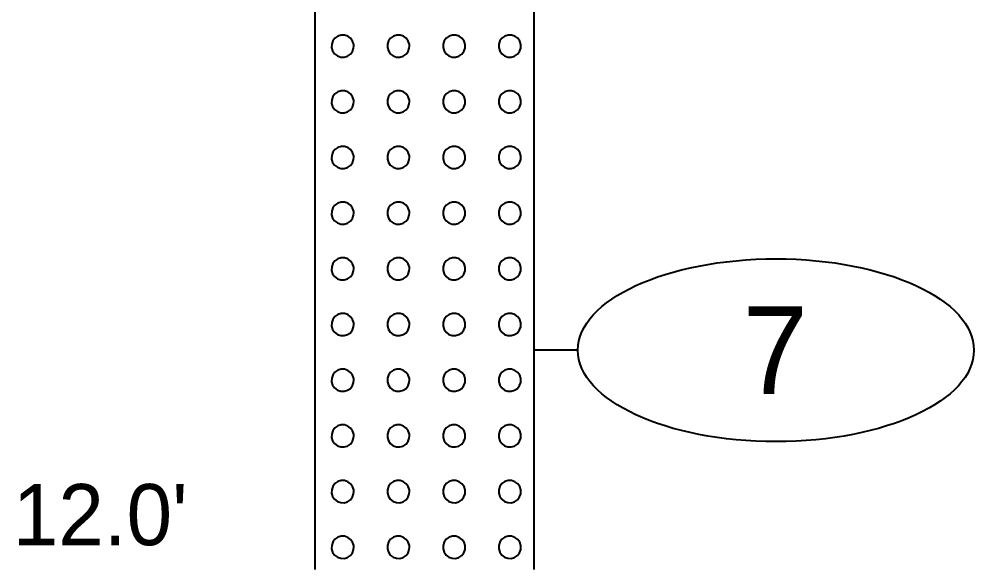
# Model space of a CAD drawing. Extents: x -76 to 974, y -1080 to -735.
# Drawn here: x -43.04 to -32.15, y -777.74 to -771.53 of the extents above; entities that cross this region are included whole.
import ezdxf
from ezdxf.enums import TextEntityAlignment as Align

# ---------------------------------------------------------------- set-up
doc = ezdxf.new("R2010")
doc.units = 0
doc.header["$LTSCALE"] = 0.36
doc.layers.add('27', color=7, linetype='Continuous', lineweight=40)

msp = doc.modelspace()

# ---------------------------------------------------------------- linework, layer by layer
at = {"layer": '27'}
for p, q in [((-37.1667, -777.8053), (-37.1667, -765.7164)), ((-39.6667, -765.8053), (-39.6667, -777.8053)), ((-36.6667, -775.3053), (-37.1667, -775.3053))]:
    msp.add_line(p, q, dxfattribs=at)
for points in [[(-39.2221, -771.8378), (-39.2237, -771.818), (-39.2358, -771.7804), (-39.2589, -771.7483), (-39.2908, -771.7249), (-39.3284, -771.7124), (-39.3679, -771.7121), (-39.4057, -771.7239), (-39.4379, -771.7467), (-39.4616, -771.7784), (-39.4744, -771.8158), (-39.4751, -771.8554), (-39.4636, -771.8932), (-39.4411, -771.9257), (-39.4096, -771.9497), (-39.3723, -771.9628), (-39.3327, -771.9639), (-39.2948, -771.9527), (-39.2621, -771.9304), (-39.2379, -771.8991), (-39.2244, -771.8619)], [(-38.5871, -771.8378), (-38.5887, -771.818), (-38.6008, -771.7804), (-38.6239, -771.7483), (-38.6558, -771.7249), (-38.6934, -771.7124), (-38.7329, -771.7121), (-38.7707, -771.7239), (-38.8029, -771.7467), (-38.8266, -771.7784), (-38.8394, -771.8158), (-38.8401, -771.8554), (-38.8286, -771.8932), (-38.8061, -771.9257), (-38.7746, -771.9497), (-38.7373, -771.9628), (-38.6977, -771.9639), (-38.6598, -771.9527), (-38.6271, -771.9304), (-38.6029, -771.8991), (-38.5894, -771.8619)], [(-37.9521, -771.8378), (-37.9537, -771.818), (-37.9658, -771.7804), (-37.9889, -771.7483), (-38.0208, -771.7249), (-38.0584, -771.7124), (-38.0979, -771.7121), (-38.1357, -771.7239), (-38.1679, -771.7467), (-38.1916, -771.7784), (-38.2044, -771.8158), (-38.2051, -771.8554), (-38.1936, -771.8932), (-38.1711, -771.9257), (-38.1396, -771.9497), (-38.1023, -771.9628), (-38.0627, -771.9639), (-38.0248, -771.9527), (-37.9921, -771.9304), (-37.9679, -771.8991), (-37.9544, -771.8619)], [(-37.3171, -771.8378), (-37.3187, -771.818), (-37.3308, -771.7804), (-37.3539, -771.7483), (-37.3858, -771.7249), (-37.4234, -771.7124), (-37.4629, -771.7121), (-37.5007, -771.7239), (-37.5329, -771.7467), (-37.5566, -771.7784), (-37.5694, -771.8158), (-37.5701, -771.8554), (-37.5586, -771.8932), (-37.5361, -771.9257), (-37.5046, -771.9497), (-37.4673, -771.9628), (-37.4277, -771.9639), (-37.3898, -771.9527), (-37.3571, -771.9304), (-37.3329, -771.8991), (-37.3194, -771.8619)], [(-39.2221, -772.4728), (-39.2237, -772.453), (-39.2358, -772.4154), (-39.2589, -772.3833), (-39.2908, -772.3599), (-39.3284, -772.3474), (-39.3679, -772.3471), (-39.4057, -772.3589), (-39.4379, -772.3817), (-39.4616, -772.4134), (-39.4744, -772.4508), (-39.4751, -772.4904), (-39.4636, -772.5282), (-39.4411, -772.5607), (-39.4096, -772.5847), (-39.3723, -772.5978), (-39.3327, -772.5989), (-39.2948, -772.5877), (-39.2621, -772.5654), (-39.2379, -772.5341), (-39.2244, -772.4969)], [(-38.5871, -772.4728), (-38.5887, -772.453), (-38.6008, -772.4154), (-38.6239, -772.3833), (-38.6558, -772.3599), (-38.6934, -772.3474), (-38.7329, -772.3471), (-38.7707, -772.3589), (-38.8029, -772.3817), (-38.8266, -772.4134), (-38.8394, -772.4508), (-38.8401, -772.4904), (-38.8286, -772.5282), (-38.8061, -772.5607), (-38.7746, -772.5847), (-38.7373, -772.5978), (-38.6977, -772.5989), (-38.6598, -772.5877), (-38.6271, -772.5654), (-38.6029, -772.5341), (-38.5894, -772.4969)], [(-37.9521, -772.4728), (-37.9537, -772.453), (-37.9658, -772.4154), (-37.9889, -772.3833), (-38.0208, -772.3599), (-38.0584, -772.3474), (-38.0979, -772.3471), (-38.1357, -772.3589), (-38.1679, -772.3817), (-38.1916, -772.4134), (-38.2044, -772.4508), (-38.2051, -772.4904), (-38.1936, -772.5282), (-38.1711, -772.5607), (-38.1396, -772.5847), (-38.1023, -772.5978), (-38.0627, -772.5989), (-38.0248, -772.5877), (-37.9921, -772.5654), (-37.9679, -772.5341), (-37.9544, -772.4969)], [(-37.3171, -772.4728), (-37.3187, -772.453), (-37.3308, -772.4154), (-37.3539, -772.3833), (-37.3858, -772.3599), (-37.4234, -772.3474), (-37.4629, -772.3471), (-37.5007, -772.3589), (-37.5329, -772.3817), (-37.5566, -772.4134), (-37.5694, -772.4508), (-37.5701, -772.4904), (-37.5586, -772.5282), (-37.5361, -772.5607), (-37.5046, -772.5847), (-37.4673, -772.5978), (-37.4277, -772.5989), (-37.3898, -772.5877), (-37.3571, -772.5654), (-37.3329, -772.5341), (-37.3194, -772.4969)], [(-39.2221, -773.1078), (-39.2237, -773.088), (-39.2358, -773.0504), (-39.2589, -773.0183), (-39.2908, -772.9949), (-39.3284, -772.9824), (-39.3679, -772.9821), (-39.4057, -772.9939), (-39.4379, -773.0167), (-39.4616, -773.0484), (-39.4744, -773.0858), (-39.4751, -773.1254), (-39.4636, -773.1632), (-39.4411, -773.1957), (-39.4096, -773.2197), (-39.3723, -773.2328), (-39.3327, -773.2339), (-39.2948, -773.2227), (-39.2621, -773.2004), (-39.2379, -773.1691), (-39.2244, -773.1319)], [(-38.5871, -773.1078), (-38.5887, -773.088), (-38.6008, -773.0504), (-38.6239, -773.0183), (-38.6558, -772.9949), (-38.6934, -772.9824), (-38.7329, -772.9821), (-38.7707, -772.9939), (-38.8029, -773.0167), (-38.8266, -773.0484), (-38.8394, -773.0858), (-38.8401, -773.1254), (-38.8286, -773.1632), (-38.8061, -773.1957), (-38.7746, -773.2197), (-38.7373, -773.2328), (-38.6977, -773.2339), (-38.6598, -773.2227), (-38.6271, -773.2004), (-38.6029, -773.1691), (-38.5894, -773.1319)], [(-37.9521, -773.1078), (-37.9537, -773.088), (-37.9658, -773.0504), (-37.9889, -773.0183), (-38.0208, -772.9949), (-38.0584, -772.9824), (-38.0979, -772.9821), (-38.1357, -772.9939), (-38.1679, -773.0167), (-38.1916, -773.0484), (-38.2044, -773.0858), (-38.2051, -773.1254), (-38.1936, -773.1632), (-38.1711, -773.1957), (-38.1396, -773.2197), (-38.1023, -773.2328), (-38.0627, -773.2339), (-38.0248, -773.2227), (-37.9921, -773.2004), (-37.9679, -773.1691), (-37.9544, -773.1319)], [(-37.3171, -773.1078), (-37.3187, -773.088), (-37.3308, -773.0504), (-37.3539, -773.0183), (-37.3858, -772.9949), (-37.4234, -772.9824), (-37.4629, -772.9821), (-37.5007, -772.9939), (-37.5329, -773.0167), (-37.5566, -773.0484), (-37.5694, -773.0858), (-37.5701, -773.1254), (-37.5586, -773.1632), (-37.5361, -773.1957), (-37.5046, -773.2197), (-37.4673, -773.2328), (-37.4277, -773.2339), (-37.3898, -773.2227), (-37.3571, -773.2004), (-37.3329, -773.1691), (-37.3194, -773.1319)], [(-39.2221, -773.7428), (-39.2237, -773.723), (-39.2358, -773.6854), (-39.2589, -773.6533), (-39.2908, -773.6299), (-39.3284, -773.6174), (-39.3679, -773.6171), (-39.4057, -773.6289), (-39.4379, -773.6517), (-39.4616, -773.6834), (-39.4744, -773.7208), (-39.4751, -773.7604), (-39.4636, -773.7982), (-39.4411, -773.8307), (-39.4096, -773.8547), (-39.3723, -773.8678), (-39.3327, -773.8689), (-39.2948, -773.8577), (-39.2621, -773.8354), (-39.2379, -773.8041), (-39.2244, -773.7669)], [(-38.5871, -773.7428), (-38.5887, -773.723), (-38.6008, -773.6854), (-38.6239, -773.6533), (-38.6558, -773.6299), (-38.6934, -773.6174), (-38.7329, -773.6171), (-38.7707, -773.6289), (-38.8029, -773.6517), (-38.8266, -773.6834), (-38.8394, -773.7208), (-38.8401, -773.7604), (-38.8286, -773.7982), (-38.8061, -773.8307), (-38.7746, -773.8547), (-38.7373, -773.8678), (-38.6977, -773.8689), (-38.6598, -773.8577), (-38.6271, -773.8354), (-38.6029, -773.8041), (-38.5894, -773.7669)], [(-37.9521, -773.7428), (-37.9537, -773.723), (-37.9658, -773.6854), (-37.9889, -773.6533), (-38.0208, -773.6299), (-38.0584, -773.6174), (-38.0979, -773.6171), (-38.1357, -773.6289), (-38.1679, -773.6517), (-38.1916, -773.6834), (-38.2044, -773.7208), (-38.2051, -773.7604), (-38.1936, -773.7982), (-38.1711, -773.8307), (-38.1396, -773.8547), (-38.1023, -773.8678), (-38.0627, -773.8689), (-38.0248, -773.8577), (-37.9921, -773.8354), (-37.9679, -773.8041), (-37.9544, -773.7669)], [(-37.3171, -773.7428), (-37.3187, -773.723), (-37.3308, -773.6854), (-37.3539, -773.6533), (-37.3858, -773.6299), (-37.4234, -773.6174), (-37.4629, -773.6171), (-37.5007, -773.6289), (-37.5329, -773.6517), (-37.5566, -773.6834), (-37.5694, -773.7208), (-37.5701, -773.7604), (-37.5586, -773.7982), (-37.5361, -773.8307), (-37.5046, -773.8547), (-37.4673, -773.8678), (-37.4277, -773.8689), (-37.3898, -773.8577), (-37.3571, -773.8354), (-37.3329, -773.8041), (-37.3194, -773.7669)], [(-39.2221, -774.3778), (-39.2237, -774.358), (-39.2358, -774.3204), (-39.2589, -774.2883), (-39.2908, -774.2649), (-39.3284, -774.2524), (-39.3679, -774.2521), (-39.4057, -774.2639), (-39.4379, -774.2867), (-39.4616, -774.3184), (-39.4744, -774.3558), (-39.4751, -774.3954), (-39.4636, -774.4332), (-39.4411, -774.4657), (-39.4096, -774.4897), (-39.3723, -774.5028), (-39.3327, -774.5039), (-39.2948, -774.4927), (-39.2621, -774.4704), (-39.2379, -774.4391), (-39.2244, -774.4019)], [(-38.5871, -774.3778), (-38.5887, -774.358), (-38.6008, -774.3204), (-38.6239, -774.2883), (-38.6558, -774.2649), (-38.6934, -774.2524), (-38.7329, -774.2521), (-38.7707, -774.2639), (-38.8029, -774.2867), (-38.8266, -774.3184), (-38.8394, -774.3558), (-38.8401, -774.3954), (-38.8286, -774.4332), (-38.8061, -774.4657), (-38.7746, -774.4897), (-38.7373, -774.5028), (-38.6977, -774.5039), (-38.6598, -774.4927), (-38.6271, -774.4704), (-38.6029, -774.4391), (-38.5894, -774.4019)], [(-37.9521, -774.3778), (-37.9537, -774.358), (-37.9658, -774.3204), (-37.9889, -774.2883), (-38.0208, -774.2649), (-38.0584, -774.2524), (-38.0979, -774.2521), (-38.1357, -774.2639), (-38.1679, -774.2867), (-38.1916, -774.3184), (-38.2044, -774.3558), (-38.2051, -774.3954), (-38.1936, -774.4332), (-38.1711, -774.4657), (-38.1396, -774.4897), (-38.1023, -774.5028), (-38.0627, -774.5039), (-38.0248, -774.4927), (-37.9921, -774.4704), (-37.9679, -774.4391), (-37.9544, -774.4019)], [(-37.3171, -774.3778), (-37.3187, -774.358), (-37.3308, -774.3204), (-37.3539, -774.2883), (-37.3858, -774.2649), (-37.4234, -774.2524), (-37.4629, -774.2521), (-37.5007, -774.2639), (-37.5329, -774.2867), (-37.5566, -774.3184), (-37.5694, -774.3558), (-37.5701, -774.3954), (-37.5586, -774.4332), (-37.5361, -774.4657), (-37.5046, -774.4897), (-37.4673, -774.5028), (-37.4277, -774.5039), (-37.3898, -774.4927), (-37.3571, -774.4704), (-37.3329, -774.4391), (-37.3194, -774.4019)], [(-39.2221, -775.0128), (-39.2237, -774.993), (-39.2358, -774.9554), (-39.2589, -774.9233), (-39.2908, -774.8999), (-39.3284, -774.8874), (-39.3679, -774.8871), (-39.4057, -774.8989), (-39.4379, -774.9217), (-39.4616, -774.9534), (-39.4744, -774.9908), (-39.4751, -775.0304), (-39.4636, -775.0682), (-39.4411, -775.1007), (-39.4096, -775.1247), (-39.3723, -775.1378), (-39.3327, -775.1389), (-39.2948, -775.1277), (-39.2621, -775.1054), (-39.2379, -775.0741), (-39.2244, -775.0369)], [(-38.5871, -775.0128), (-38.5887, -774.993), (-38.6008, -774.9554), (-38.6239, -774.9233), (-38.6558, -774.8999), (-38.6934, -774.8874), (-38.7329, -774.8871), (-38.7707, -774.8989), (-38.8029, -774.9217), (-38.8266, -774.9534), (-38.8394, -774.9908), (-38.8401, -775.0304), (-38.8286, -775.0682), (-38.8061, -775.1007), (-38.7746, -775.1247), (-38.7373, -775.1378), (-38.6977, -775.1389), (-38.6598, -775.1277), (-38.6271, -775.1054), (-38.6029, -775.0741), (-38.5894, -775.0369)], [(-37.9521, -775.0128), (-37.9537, -774.993), (-37.9658, -774.9554), (-37.9889, -774.9233), (-38.0208, -774.8999), (-38.0584, -774.8874), (-38.0979, -774.8871), (-38.1357, -774.8989), (-38.1679, -774.9217), (-38.1916, -774.9534), (-38.2044, -774.9908), (-38.2051, -775.0304), (-38.1936, -775.0682), (-38.1711, -775.1007), (-38.1396, -775.1247), (-38.1023, -775.1378), (-38.0627, -775.1389), (-38.0248, -775.1277), (-37.9921, -775.1054), (-37.9679, -775.0741), (-37.9544, -775.0369)], [(-37.3171, -775.0128), (-37.3187, -774.993), (-37.3308, -774.9554), (-37.3539, -774.9233), (-37.3858, -774.8999), (-37.4234, -774.8874), (-37.4629, -774.8871), (-37.5007, -774.8989), (-37.5329, -774.9217), (-37.5566, -774.9534), (-37.5694, -774.9908), (-37.5701, -775.0304), (-37.5586, -775.0682), (-37.5361, -775.1007), (-37.5046, -775.1247), (-37.4673, -775.1378), (-37.4277, -775.1389), (-37.3898, -775.1277), (-37.3571, -775.1054), (-37.3329, -775.0741), (-37.3194, -775.0369)], [(-39.2221, -775.6478), (-39.2237, -775.628), (-39.2358, -775.5904), (-39.2589, -775.5583), (-39.2908, -775.5349), (-39.3284, -775.5224), (-39.3679, -775.5221), (-39.4057, -775.5339), (-39.4379, -775.5567), (-39.4616, -775.5884), (-39.4744, -775.6258), (-39.4751, -775.6654), (-39.4636, -775.7032), (-39.4411, -775.7357), (-39.4096, -775.7597), (-39.3723, -775.7728), (-39.3327, -775.7739), (-39.2948, -775.7627), (-39.2621, -775.7404), (-39.2379, -775.7091), (-39.2244, -775.6719)], [(-38.5871, -775.6478), (-38.5887, -775.628), (-38.6008, -775.5904), (-38.6239, -775.5583), (-38.6558, -775.5349), (-38.6934, -775.5224), (-38.7329, -775.5221), (-38.7707, -775.5339), (-38.8029, -775.5567), (-38.8266, -775.5884), (-38.8394, -775.6258), (-38.8401, -775.6654), (-38.8286, -775.7032), (-38.8061, -775.7357), (-38.7746, -775.7597), (-38.7373, -775.7728), (-38.6977, -775.7739), (-38.6598, -775.7627), (-38.6271, -775.7404), (-38.6029, -775.7091), (-38.5894, -775.6719)], [(-37.9521, -775.6478), (-37.9537, -775.628), (-37.9658, -775.5904), (-37.9889, -775.5583), (-38.0208, -775.5349), (-38.0584, -775.5224), (-38.0979, -775.5221), (-38.1357, -775.5339), (-38.1679, -775.5567), (-38.1916, -775.5884), (-38.2044, -775.6258), (-38.2051, -775.6654), (-38.1936, -775.7032), (-38.1711, -775.7357), (-38.1396, -775.7597), (-38.1023, -775.7728), (-38.0627, -775.7739), (-38.0248, -775.7627), (-37.9921, -775.7404), (-37.9679, -775.7091), (-37.9544, -775.6719)], [(-37.3171, -775.6478), (-37.3187, -775.628), (-37.3308, -775.5904), (-37.3539, -775.5583), (-37.3858, -775.5349), (-37.4234, -775.5224), (-37.4629, -775.5221), (-37.5007, -775.5339), (-37.5329, -775.5567), (-37.5566, -775.5884), (-37.5694, -775.6258), (-37.5701, -775.6654), (-37.5586, -775.7032), (-37.5361, -775.7357), (-37.5046, -775.7597), (-37.4673, -775.7728), (-37.4277, -775.7739), (-37.3898, -775.7627), (-37.3571, -775.7404), (-37.3329, -775.7091), (-37.3194, -775.6719)], [(-39.2221, -776.2828), (-39.2237, -776.263), (-39.2358, -776.2254), (-39.2589, -776.1933), (-39.2908, -776.1699), (-39.3284, -776.1574), (-39.3679, -776.1571), (-39.4057, -776.1689), (-39.4379, -776.1917), (-39.4616, -776.2234), (-39.4744, -776.2608), (-39.4751, -776.3004), (-39.4636, -776.3382), (-39.4411, -776.3707), (-39.4096, -776.3947), (-39.3723, -776.4078), (-39.3327, -776.4089), (-39.2948, -776.3977), (-39.2621, -776.3754), (-39.2379, -776.3441), (-39.2244, -776.3069)], [(-38.5871, -776.2828), (-38.5887, -776.263), (-38.6008, -776.2254), (-38.6239, -776.1933), (-38.6558, -776.1699), (-38.6934, -776.1574), (-38.7329, -776.1571), (-38.7707, -776.1689), (-38.8029, -776.1917), (-38.8266, -776.2234), (-38.8394, -776.2608), (-38.8401, -776.3004), (-38.8286, -776.3382), (-38.8061, -776.3707), (-38.7746, -776.3947), (-38.7373, -776.4078), (-38.6977, -776.4089), (-38.6598, -776.3977), (-38.6271, -776.3754), (-38.6029, -776.3441), (-38.5894, -776.3069)], [(-37.9521, -776.2828), (-37.9537, -776.263), (-37.9658, -776.2254), (-37.9889, -776.1933), (-38.0208, -776.1699), (-38.0584, -776.1574), (-38.0979, -776.1571), (-38.1357, -776.1689), (-38.1679, -776.1917), (-38.1916, -776.2234), (-38.2044, -776.2608), (-38.2051, -776.3004), (-38.1936, -776.3382), (-38.1711, -776.3707), (-38.1396, -776.3947), (-38.1023, -776.4078), (-38.0627, -776.4089), (-38.0248, -776.3977), (-37.9921, -776.3754), (-37.9679, -776.3441), (-37.9544, -776.3069)], [(-37.3171, -776.2828), (-37.3187, -776.263), (-37.3308, -776.2254), (-37.3539, -776.1933), (-37.3858, -776.1699), (-37.4234, -776.1574), (-37.4629, -776.1571), (-37.5007, -776.1689), (-37.5329, -776.1917), (-37.5566, -776.2234), (-37.5694, -776.2608), (-37.5701, -776.3004), (-37.5586, -776.3382), (-37.5361, -776.3707), (-37.5046, -776.3947), (-37.4673, -776.4078), (-37.4277, -776.4089), (-37.3898, -776.3977), (-37.3571, -776.3754), (-37.3329, -776.3441), (-37.3194, -776.3069)], [(-39.2221, -776.9178), (-39.2237, -776.898), (-39.2358, -776.8604), (-39.2589, -776.8283), (-39.2908, -776.8049), (-39.3284, -776.7924), (-39.3679, -776.7921), (-39.4057, -776.8039), (-39.4379, -776.8267), (-39.4616, -776.8584), (-39.4744, -776.8958), (-39.4751, -776.9354), (-39.4636, -776.9732), (-39.4411, -777.0057), (-39.4096, -777.0297), (-39.3723, -777.0428), (-39.3327, -777.0439), (-39.2948, -777.0327), (-39.2621, -777.0104), (-39.2379, -776.9791), (-39.2244, -776.9419)], [(-38.5871, -776.9178), (-38.5887, -776.898), (-38.6008, -776.8604), (-38.6239, -776.8283), (-38.6558, -776.8049), (-38.6934, -776.7924), (-38.7329, -776.7921), (-38.7707, -776.8039), (-38.8029, -776.8267), (-38.8266, -776.8584), (-38.8394, -776.8958), (-38.8401, -776.9354), (-38.8286, -776.9732), (-38.8061, -777.0057), (-38.7746, -777.0297), (-38.7373, -777.0428), (-38.6977, -777.0439), (-38.6598, -777.0327), (-38.6271, -777.0104), (-38.6029, -776.9791), (-38.5894, -776.9419)], [(-37.9521, -776.9178), (-37.9537, -776.898), (-37.9658, -776.8604), (-37.9889, -776.8283), (-38.0208, -776.8049), (-38.0584, -776.7924), (-38.0979, -776.7921), (-38.1357, -776.8039), (-38.1679, -776.8267), (-38.1916, -776.8584), (-38.2044, -776.8958), (-38.2051, -776.9354), (-38.1936, -776.9732), (-38.1711, -777.0057), (-38.1396, -777.0297), (-38.1023, -777.0428), (-38.0627, -777.0439), (-38.0248, -777.0327), (-37.9921, -777.0104), (-37.9679, -776.9791), (-37.9544, -776.9419)], [(-37.3171, -776.9178), (-37.3187, -776.898), (-37.3308, -776.8604), (-37.3539, -776.8283), (-37.3858, -776.8049), (-37.4234, -776.7924), (-37.4629, -776.7921), (-37.5007, -776.8039), (-37.5329, -776.8267), (-37.5566, -776.8584), (-37.5694, -776.8958), (-37.5701, -776.9354), (-37.5586, -776.9732), (-37.5361, -777.0057), (-37.5046, -777.0297), (-37.4673, -777.0428), (-37.4277, -777.0439), (-37.3898, -777.0327), (-37.3571, -777.0104), (-37.3329, -776.9791), (-37.3194, -776.9419)], [(-39.2221, -777.5528), (-39.2237, -777.533), (-39.2358, -777.4954), (-39.2589, -777.4633), (-39.2908, -777.4399), (-39.3284, -777.4274), (-39.3679, -777.4271), (-39.4057, -777.4389), (-39.4379, -777.4617), (-39.4616, -777.4934), (-39.4744, -777.5308), (-39.4751, -777.5704), (-39.4636, -777.6082), (-39.4411, -777.6407), (-39.4096, -777.6647), (-39.3723, -777.6778), (-39.3327, -777.6789), (-39.2948, -777.6677), (-39.2621, -777.6454), (-39.2379, -777.6141), (-39.2244, -777.5769)], [(-38.5871, -777.5528), (-38.5887, -777.533), (-38.6008, -777.4954), (-38.6239, -777.4633), (-38.6558, -777.4399), (-38.6934, -777.4274), (-38.7329, -777.4271), (-38.7707, -777.4389), (-38.8029, -777.4617), (-38.8266, -777.4934), (-38.8394, -777.5308), (-38.8401, -777.5704), (-38.8286, -777.6082), (-38.8061, -777.6407), (-38.7746, -777.6647), (-38.7373, -777.6778), (-38.6977, -777.6789), (-38.6598, -777.6677), (-38.6271, -777.6454), (-38.6029, -777.6141), (-38.5894, -777.5769)], [(-37.9521, -777.5528), (-37.9537, -777.533), (-37.9658, -777.4954), (-37.9889, -777.4633), (-38.0208, -777.4399), (-38.0584, -777.4274), (-38.0979, -777.4271), (-38.1357, -777.4389), (-38.1679, -777.4617), (-38.1916, -777.4934), (-38.2044, -777.5308), (-38.2051, -777.5704), (-38.1936, -777.6082), (-38.1711, -777.6407), (-38.1396, -777.6647), (-38.1023, -777.6778), (-38.0627, -777.6789), (-38.0248, -777.6677), (-37.9921, -777.6454), (-37.9679, -777.6141), (-37.9544, -777.5769)], [(-37.3171, -777.5528), (-37.3187, -777.533), (-37.3308, -777.4954), (-37.3539, -777.4633), (-37.3858, -777.4399), (-37.4234, -777.4274), (-37.4629, -777.4271), (-37.5007, -777.4389), (-37.5329, -777.4617), (-37.5566, -777.4934), (-37.5694, -777.5308), (-37.5701, -777.5704), (-37.5586, -777.6082), (-37.5361, -777.6407), (-37.5046, -777.6647), (-37.4673, -777.6778), (-37.4277, -777.6789), (-37.3898, -777.6677), (-37.3571, -777.6454), (-37.3329, -777.6141), (-37.3194, -777.5769)]]:
    msp.add_lwpolyline(points, close=True, dxfattribs=at)
msp.add_ellipse((-34.4093, -775.3053), major_axis=(2.2574, 0), ratio=0.461538, dxfattribs=at)

# ---------------------------------------------------------------- texts
msp.add_text('7', height=1, dxfattribs=at).set_placement((-34.4166, -775.8053), align=Align.CENTER)
msp.add_text("12.0'", height=0.6976, dxfattribs=at).set_placement((-43.1101, -777.5289))

doc.saveas('drawing.dxf')
